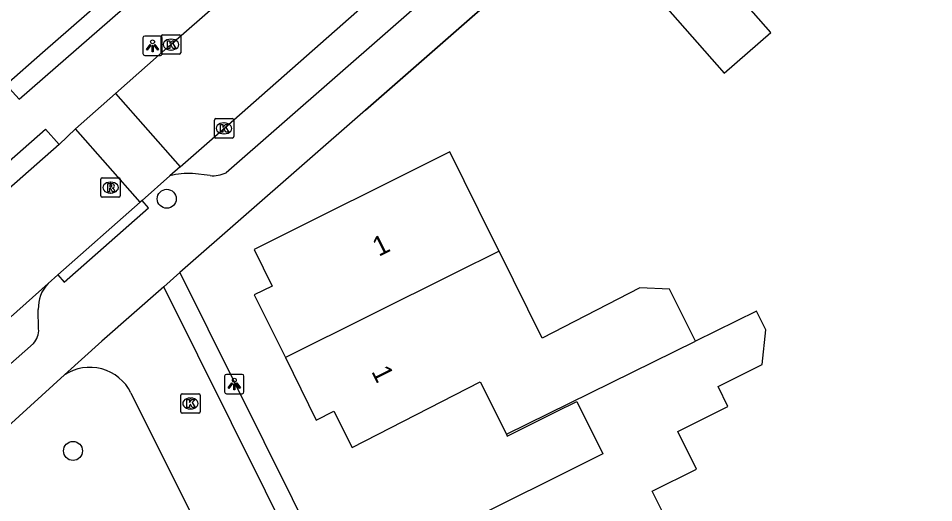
# Model space of a CAD drawing. Extents: x 157321 to 158827, y 386650 to 388532.
# Drawn here: x 157599.12 to 157646.28, y 387779.85 to 387804.8 of the extents above; entities that cross this region are included whole.
import ezdxf

# ---------------------------------------------------------------- set-up
doc = ezdxf.new("R2010")
doc.units = 0
for name, color, linetype in [('IMGEO_Boom', 7, 'Continuous'), ('IMGEO_Haag', 7, 'Continuous'), ('IMGEO_Kolk', 7, 'Continuous'), ('IMGEO_Lichtpunt', 7, 'Continuous'), ('IMGEO_Muur', 7, 'Continuous'), ('IMGEO_Pand', 7, 'Continuous'), ('IMGEO_Pand_nummerreeks', 7, 'Continuous'), ('IMGEO_Rijbaan_lokaal_open', 7, 'Continuous'), ('IMGEO_Rioolput', 7, 'Continuous'), ('IMGEO_Voetpad_open', 7, 'Continuous')]:
    doc.layers.add(name, color=color, linetype=linetype)

msp = doc.modelspace()

# ---------------------------------------------------------------- linework, layer by layer
at = {"layer": 'IMGEO_Boom'}
for centre in [(157606.768, 387795.499), (157601.94, 387782.51)]:
    msp.add_circle(centre, 0.489, dxfattribs=at)
at = {"layer": 'IMGEO_Haag'}
msp.add_lwpolyline([(157626.142, 387825.501), (157600.373, 387803.016), (157598.489, 387801.366)], dxfattribs=at)
at = {"layer": 'IMGEO_Kolk'}
for p, q in [((157606.486, 387803.015), (157606.486, 387803.867)), ((157606.561, 387803.941), (157607.413, 387803.941)), ((157607.487, 387803.867), (157607.487, 387803.015)), ((157606.974, 387803.721), (157606.999, 387803.721)), ((157607.413, 387802.941), (157606.561, 387802.941)), ((157606.997, 387803.161), (157606.972, 387803.161)), ((157609.22, 387798.7), (157609.22, 387799.552)), ((157609.295, 387799.626), (157610.147, 387799.626)), ((157610.221, 387799.552), (157610.221, 387798.7)), ((157609.708, 387799.406), (157609.733, 387799.406)), ((157610.147, 387798.626), (157609.295, 387798.626)), ((157609.731, 387798.846), (157609.706, 387798.846)), ((157607.564, 387785.454), (157608.416, 387785.454)), ((157607.489, 387784.528), (157607.489, 387785.38)), ((157607.977, 387785.234), (157608.002, 387785.234)), ((157608.49, 387785.38), (157608.49, 387784.528)), ((157608.416, 387784.454), (157607.564, 387784.454)), ((157608, 387784.674), (157607.975, 387784.674))]:
    msp.add_line(p, q, dxfattribs=at)
for points in [[(157606.486, 387803.015), (157606.486, 387803.867)], [(157606.561, 387803.941), (157607.413, 387803.941)], [(157607.487, 387803.867), (157607.487, 387803.015)], [(157606.807, 387803.641), (157606.93, 387803.641), (157606.93, 387803.49), (157607.06, 387803.641), (157607.224, 387803.641), (157607.078, 387803.49), (157607.231, 387803.241), (157607.079, 387803.241), (157606.994, 387803.405), (157606.93, 387803.338), (157606.93, 387803.241), (157606.807, 387803.241), (157606.807, 387803.641)], [(157607.413, 387802.941), (157606.561, 387802.941)], [(157609.22, 387798.7), (157609.22, 387799.552)], [(157609.295, 387799.626), (157610.147, 387799.626)], [(157610.221, 387799.552), (157610.221, 387798.7)], [(157609.541, 387799.326), (157609.664, 387799.326), (157609.664, 387799.175), (157609.794, 387799.326), (157609.958, 387799.326), (157609.812, 387799.175), (157609.965, 387798.926), (157609.813, 387798.926), (157609.728, 387799.09), (157609.664, 387799.023), (157609.664, 387798.926), (157609.541, 387798.926), (157609.541, 387799.326)], [(157610.147, 387798.626), (157609.295, 387798.626)], [(157607.564, 387785.454), (157608.416, 387785.454)], [(157607.489, 387784.528), (157607.489, 387785.38)], [(157607.81, 387785.154), (157607.933, 387785.154), (157607.933, 387785.003), (157608.063, 387785.154), (157608.227, 387785.154), (157608.081, 387785.003), (157608.234, 387784.754), (157608.082, 387784.754), (157607.997, 387784.918), (157607.933, 387784.851), (157607.933, 387784.754), (157607.81, 387784.754), (157607.81, 387785.154)], [(157608.49, 387785.38), (157608.49, 387784.528)], [(157608.416, 387784.454), (157607.564, 387784.454)]]:
    msp.add_lwpolyline(points, dxfattribs=at)
for centre, start, end in [((157606.563, 387803.865), 91.552, 178.448), ((157606.563, 387803.865), 91.552, 178.448), ((157607.411, 387803.865), 1.552, 88.448), ((157607.411, 387803.865), 1.552, 88.448), ((157606.563, 387803.017), 181.552, 268.448), ((157606.563, 387803.017), 181.552, 268.448), ((157607.411, 387803.017), 271.552, 358.448), ((157607.411, 387803.017), 271.552, 358.448), ((157609.297, 387799.55), 91.552, 178.448), ((157609.297, 387799.55), 91.552, 178.448), ((157610.145, 387799.55), 1.552, 88.448), ((157610.145, 387799.55), 1.552, 88.448), ((157609.297, 387798.702), 181.552, 268.448), ((157609.297, 387798.702), 181.552, 268.448), ((157610.145, 387798.702), 271.552, 358.448), ((157610.145, 387798.702), 271.552, 358.448), ((157607.566, 387785.378), 91.552, 178.448), ((157607.566, 387785.378), 91.552, 178.448), ((157608.414, 387785.378), 1.552, 88.448), ((157608.414, 387785.378), 1.552, 88.448), ((157607.566, 387784.53), 181.552, 268.448), ((157607.566, 387784.53), 181.552, 268.448), ((157608.414, 387784.53), 271.552, 358.448), ((157608.414, 387784.53), 271.552, 358.448)]:
    msp.add_arc(centre, 0.0765, start, end, dxfattribs=at)
for centre, major_axis, ratio, start_param, end_param in [((157606.973, 387803.441), (-0.387, 0.002), 0.722429, 4.712389, 7.853982), ((157606.998, 387803.441), (-0.39, 0.002), 0.717154, 1.570796, 4.712389), ((157609.707, 387799.126), (-0.387, 0.002), 0.722429, 4.712389, 7.853982), ((157609.732, 387799.126), (-0.39, 0.002), 0.717154, 1.570796, 4.712389), ((157607.976, 387784.954), (-0.387, 0.002), 0.722429, 4.712389, 7.853982), ((157608.001, 387784.954), (-0.39, 0.002), 0.717154, 1.570796, 4.712389)]:
    msp.add_ellipse(centre, major_axis=major_axis, ratio=ratio, start_param=start_param, end_param=end_param, dxfattribs=at)
at = {"layer": 'IMGEO_Lichtpunt'}
for p, q in [((157605.539, 387803.783), (157605.539, 387802.976)), ((157605.539, 387803.783), (157605.539, 387802.976)), ((157606.441, 387803.878), (157605.633, 387803.878)), ((157606.441, 387803.878), (157605.633, 387803.878)), ((157606.535, 387802.976), (157606.535, 387803.783)), ((157606.535, 387802.976), (157606.535, 387803.783)), ((157605.633, 387802.882), (157606.441, 387802.882)), ((157605.633, 387802.882), (157606.441, 387802.882)), ((157609.75, 387786.356), (157609.75, 387785.549)), ((157609.75, 387786.356), (157609.75, 387785.549)), ((157610.652, 387786.451), (157609.844, 387786.451)), ((157610.652, 387786.451), (157609.844, 387786.451)), ((157610.746, 387785.549), (157610.746, 387786.356)), ((157610.746, 387785.549), (157610.746, 387786.356)), ((157609.844, 387785.455), (157610.652, 387785.455)), ((157609.844, 387785.455), (157610.652, 387785.455))]:
    msp.add_line(p, q, dxfattribs=at)
for points in [[(157605.913, 387803.447), (157605.952, 387803.419), (157605.764, 387803.157), (157605.726, 387803.184), (157605.913, 387803.447)], [(157606.015, 387803.399), (157606.062, 387803.399), (157606.062, 387803.077), (157606.015, 387803.077), (157606.015, 387803.399)], [(157606.125, 387803.419), (157606.163, 387803.446), (157606.35, 387803.184), (157606.311, 387803.156), (157606.125, 387803.419)], [(157610.124, 387786.02), (157610.163, 387785.992), (157609.975, 387785.73), (157609.937, 387785.757), (157610.124, 387786.02)], [(157610.226, 387785.972), (157610.273, 387785.972), (157610.273, 387785.65), (157610.226, 387785.65), (157610.226, 387785.972)], [(157610.336, 387785.992), (157610.374, 387786.019), (157610.561, 387785.757), (157610.522, 387785.729), (157610.336, 387785.992)]]:
    msp.add_lwpolyline(points, dxfattribs=at)
for centre in [(157606.038, 387803.581), (157610.249, 387786.154)]:
    msp.add_circle(centre, 0.0994, dxfattribs=at)
for centre, start, end in [((157605.633, 387803.783), 90, 180), ((157605.633, 387803.783), 90, 180), ((157606.441, 387803.783), 0, 90), ((157606.441, 387803.783), 0, 90), ((157605.633, 387802.976), 180, 270), ((157605.633, 387802.976), 180, 270), ((157606.441, 387802.976), 270, 0), ((157606.441, 387802.976), 270, 360), ((157609.844, 387786.356), 90, 180), ((157609.844, 387786.356), 90, 180), ((157610.652, 387786.356), 0, 90), ((157610.652, 387786.356), 0, 90), ((157609.844, 387785.549), 180, 270), ((157609.844, 387785.549), 180, 270), ((157610.652, 387785.549), 270, 0), ((157610.652, 387785.549), 270, 360)]:
    msp.add_arc(centre, 0.0946, start, end, dxfattribs=at)
at = {"layer": 'IMGEO_Muur'}
msp.add_lwpolyline([(157617.003, 387800.065), (157628.395, 387810.035)], dxfattribs=at)
at = {"layer": 'IMGEO_Pand'}
for points in [[(157628.395, 387810.035), (157635.493, 387801.964), (157637.888, 387804.07), (157632.915, 387809.725)], [(157623.89, 387792.795), (157623.573, 387793.432), (157621.347, 387797.909), (157611.278, 387792.89), (157612.197, 387790.993), (157611.279, 387790.559), (157612.88, 387787.317)], [(157623.89, 387792.795), (157621.607, 387791.663), (157612.88, 387787.317)], [(157634.01, 387788.16), (157632.674, 387790.846), (157631.134, 387790.907), (157626.112, 387788.324), (157623.89, 387792.795)], [(157633.039, 387777.901), (157631.775, 387780.443), (157634.057, 387781.578), (157633.096, 387783.511), (157635.682, 387784.799), (157635.168, 387785.833), (157637.447, 387786.966), (157637.632, 387788.747), (157637.155, 387789.706), (157634.01, 387788.16)], [(157624.263, 387783.367), (157634.01, 387788.16)], [(157612.88, 387787.317), (157614.47, 387784.097), (157615.377, 387784.561), (157616.312, 387782.682), (157622.913, 387786.066), (157624.263, 387783.367)], [(157624.263, 387783.367), (157624.308, 387783.276), (157626.814, 387784.529), (157627.887, 387785.065), (157629.238, 387782.364), (157628.165, 387781.827), (157622.7, 387779.095), (157623.623, 387777.221), (157622.705, 387776.747), (157624.282, 387773.639)]]:
    msp.add_lwpolyline(points, dxfattribs=at)
at = {"layer": 'IMGEO_Rijbaan_lokaal_open'}
for points in [[(157604.13, 387800.92), (157606.984, 387803.438), (157617.194, 387812.367), (157632.713, 387825.956), (157646.017, 387837.483)], [(157607.46, 387797.138), (157609.797, 387799.195), (157620.732, 387808.831), (157636.25, 387822.385), (157650.581, 387834.87)], [(157602.069, 387799.102), (157604.13, 387800.92)], [(157604.13, 387800.92), (157607.46, 387797.138)], [(157601.225, 387798.298), (157602.069, 387799.102)], [(157605.401, 387795.325), (157602.069, 387799.102)], [(157601.225, 387798.298), (157591.416, 387789.674)], [(157607.46, 387797.138), (157606.933, 387796.674)], [(157606.933, 387796.674), (157605.494, 387795.407)], [(157601.15, 387791.577), (157605.401, 387795.325)], [(157605.494, 387795.407), (157605.401, 387795.325)], [(157600.651, 387791.132), (157601.15, 387791.577)], [(157574.36, 387767.793), (157578.919, 387771.871), (157594.345, 387785.504), (157600.651, 387791.132)], [(157606.621, 387790.971), (157603.416, 387788.161), (157601.499, 387786.426)], [(157632.586, 387750), (157621.591, 387772.124), (157617.099, 387769.917), (157606.621, 387790.971)], [(157604.923, 387785.502), (157613.565, 387768.163)]]:
    msp.add_lwpolyline(points, dxfattribs=at)
msp.add_arc((157602.801, 387784.443), 2.372, 26.5137, 123.2821, dxfattribs=at)
at = {"layer": 'IMGEO_Rioolput'}
for p, q in [((157603.373, 387795.65), (157603.373, 387796.502)), ((157603.448, 387796.576), (157604.3, 387796.576)), ((157603.861, 387796.356), (157603.886, 387796.356)), ((157604.374, 387796.502), (157604.374, 387795.65)), ((157603.884, 387795.796), (157603.859, 387795.796)), ((157604.3, 387795.576), (157603.448, 387795.576))]:
    msp.add_line(p, q, dxfattribs=at)
for points in [[(157603.373, 387795.65), (157603.373, 387796.502)], [(157603.448, 387796.576), (157604.3, 387796.576)], [(157603.962, 387796.274), (157603.71, 387796.276), (157603.71, 387795.876)], [(157604.374, 387796.502), (157604.374, 387795.65)], [(157603.71, 387795.876), (157603.834, 387795.876), (157603.834, 387796.038), (157603.845, 387796.038)], [(157603.888, 387796.195), (157603.834, 387796.195), (157603.834, 387796.114)], [(157603.834, 387796.114), (157603.886, 387796.114)], [(157603.892, 387796.009), (157603.963, 387795.876), (157604.103, 387795.876), (157604.038, 387796.002)], [(157604.3, 387795.576), (157603.448, 387795.576)]]:
    msp.add_lwpolyline(points, dxfattribs=at)
for centre, radius, start, end in [((157603.45, 387796.5), 0.0765, 91.552, 178.448), ((157603.45, 387796.5), 0.0765, 91.552, 178.448), ((157603.961, 387796.164), 0.109, 350.3612, 89.416), ((157604.298, 387796.5), 0.0765, 1.552, 88.448), ((157604.298, 387796.5), 0.0765, 1.552, 88.448), ((157603.844, 387795.985), 0.0533, 26.0293, 88.6989), ((157603.87, 387796.303), 0.19, 274.7715, 282.9687), ((157603.894, 387796.099), 0.0964, 77.0061, 93.1865), ((157603.908, 387796.156), 0.0378, 276.6634, 79.6772), ((157603.959, 387796.164), 0.112, 277.5842, 350.9817), ((157603.943, 387795.949), 0.108, 29.5134, 73.7905), ((157603.45, 387795.652), 0.0765, 181.552, 268.448), ((157603.45, 387795.652), 0.0765, 181.552, 268.448), ((157604.298, 387795.652), 0.0765, 271.552, 358.448), ((157604.298, 387795.652), 0.0765, 271.552, 358.448)]:
    msp.add_arc(centre, radius, start, end, dxfattribs=at)
for centre, major_axis, ratio, start_param, end_param in [((157603.86, 387796.076), (-0.387, 0.002), 0.722429, 4.712389, 7.853982), ((157603.885, 387796.076), (-0.39, 0.002), 0.717154, 1.570796, 4.712389)]:
    msp.add_ellipse(centre, major_axis=major_axis, ratio=ratio, start_param=start_param, end_param=end_param, dxfattribs=at)
at = {"layer": 'IMGEO_Voetpad_open'}
for points in [[(157598.489, 387801.366), (157599.159, 387800.624), (157601.031, 387802.263), (157630.109, 387827.61), (157643.93, 387839.695), (157646.248, 387841.686)], [(157626.632, 387811.526), (157609.821, 387796.834)], [(157628.395, 387810.035), (157617.003, 387800.065), (157607.442, 387791.699)], [(157591.416, 387789.674), (157590.718, 387790.471), (157600.529, 387799.078), (157601.225, 387798.298)], [(157609.006, 387796.694), (157608.1, 387796.801)], [(157601.15, 387791.577), (157601.48, 387791.202), (157605.824, 387795.032), (157605.494, 387795.407)], [(157607.442, 387791.699), (157606.621, 387790.971)], [(157607.442, 387791.699), (157617.562, 387771.351), (157622.058, 387773.543), (157633.531, 387750.485)], [(157600.169, 387788.798), (157600.152, 387789.801)], [(157577.591, 387768.333), (157599.905, 387788.051)], [(157601.499, 387786.426), (157593.698, 387779.343)]]:
    msp.add_lwpolyline(points, dxfattribs=at)
for centre, radius, start, end in [((157607.874, 387793.457), 3.352, 86.125, 106.2966), ((157609.141, 387798.351), 1.663, 265.3489, 294.1452), ((157601.996, 387789.869), 1.845, 136.7925, 182.1048), ((157599.182, 387788.727), 0.99, 316.9503, 4.1215)]:
    msp.add_arc(centre, radius, start, end, dxfattribs=at)

# ---------------------------------------------------------------- texts
at = {"layer": 'IMGEO_Pand_nummerreeks'}
for rotation, p in [(26.4821, (157617.687, 387792.504)), (296.4533, (157617.292, 387786.606))]:
    msp.add_text('1', height=1, rotation=rotation, dxfattribs=at).set_placement(p)

doc.saveas('drawing.dxf')
